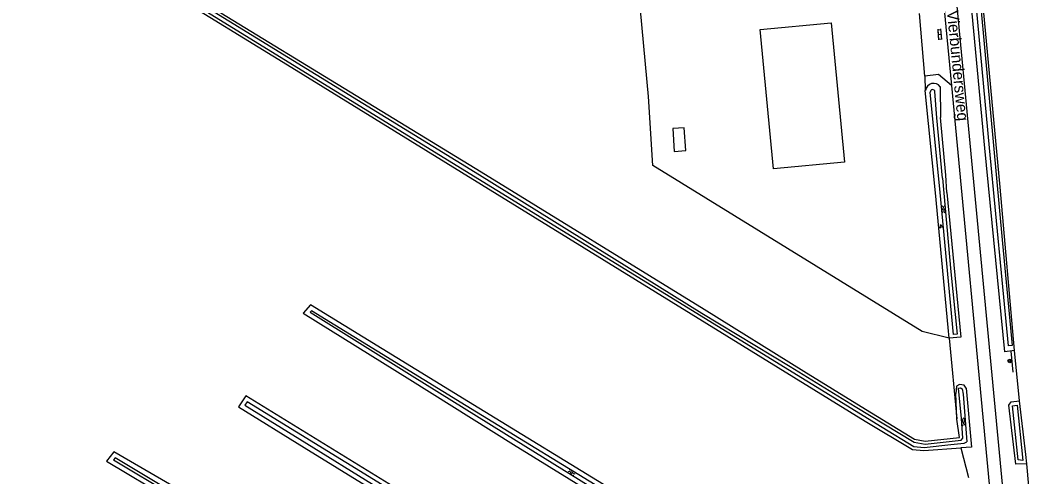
# Model space of a CAD drawing. Extents: x 124000 to 128010, y 398999 to 403000.
# Drawn here: x 124990.8 to 125210.5, y 402610.5 to 402709.9 of the extents above; entities that cross this region are included whole.
import ezdxf

# ---------------------------------------------------------------- set-up
doc = ezdxf.new("R2010")
doc.units = 0
for name, color, linetype in [('gg-anno-openbare ruimte label', 7, 'Continuous'), ('gg-bbg-bijgebouw', 7, 'Continuous'), ('gg-bbg-luifel en loopbrug', 7, 'Continuous'), ('gg-knt-bronhoudergrens', 7, 'Continuous'), ('gg-knt-verharding', 7, 'Continuous'), ('gg-kntw-bovenkant insteek waterloop', 7, 'Continuous'), ('gg-kntw-waterlijn', 7, 'Continuous'), ('gg-kwrk-duiker nz buis', 7, 'Continuous'), ('gt-grn-groengrens', 7, 'Continuous'), ('gt-symb-boom', 7, 'Continuous'), ('gt-symb-groenvak', 7, 'Continuous'), ('gt-symb-klinker verharding', 7, 'Continuous'), ('gt-symb-watersymbool', 7, 'Continuous'), ('gx-grn-maaiveld', 7, 'Continuous')]:
    doc.layers.add(name, color=color, linetype=linetype)

# ---------------------------------------------------------------- blocks, each defined once
blk = doc.blocks.new('gt0-WA')
at = {"layer": 'gt-symb-watersymbool'}
for centre, start, end in [((-0.32, 0.02), 28.0725, 151.9275), ((0.43, 0.42), 208.0725, 331.9275), ((-0.32, -0.43), 28.0725, 151.9275), ((0.43, -0.03), 208.0725, 331.9275)]:
    blk.add_arc(centre, 0.425, start, end, dxfattribs=at)
blk = doc.blocks.new('gt0-BOOM')
at = {"layer": 'gt-symb-boom'}
for radius in [0.4, 0.2]:
    blk.add_circle((0, 0), radius, dxfattribs=at)
blk = doc.blocks.new('gt0-GRVAK')
at = {"layer": 'gt-symb-groenvak'}
for p, q in [((-0.11, 0.19), (-0.23, 0.24)), ((-0.18, 0.15), (0.09, 0.15)), ((-0.09, 0.21), (-0.16, 0.32)), ((-0.05, 0.21), (-0.05, 0.39)), ((0, 0.21), (0.06, 0.32)), ((0.01, 0.19), (0.13, 0.24)), ((0.26, -0.05), (0.2, 0.06)), ((0.3, -0.05), (0.3, 0.13)), ((0.35, -0.05), (0.41, 0.06)), ((-0.25, -0.23), (-0.36, -0.18)), ((-0.32, -0.26), (-0.05, -0.26)), ((-0.23, -0.21), (-0.29, -0.1)), ((-0.18, -0.2), (-0.18, -0.02)), ((-0.14, -0.21), (-0.07, -0.1)), ((-0.12, -0.23), (0, -0.18)), ((0.24, -0.07), (0.12, -0.02)), ((0.17, -0.11), (0.44, -0.11)), ((0.37, -0.07), (0.49, -0.02))]:
    blk.add_line(p, q, dxfattribs=at)
blk = doc.blocks.new('gt0-KL1')
at = {"layer": 'gt-symb-klinker verharding'}
for p, q in [((-1.15, 0.3), (1.15, 0.3)), ((-1, -0.3), (-1, 0.3)), ((-0.5, 0.3), (-0.5, 0.45)), ((0, -0.3), (0, 0.3)), ((0.5, 0.3), (0.5, 0.45)), ((1, -0.3), (1, 0.3)), ((-1.15, -0.3), (1.15, -0.3)), ((-0.5, -0.45), (-0.5, -0.3)), ((0.5, -0.45), (0.5, -0.3))]:
    blk.add_line(p, q, dxfattribs=at)

msp = doc.modelspace()

# ---------------------------------------------------------------- linework, layer by layer
at = {"layer": 'gg-bbg-bijgebouw'}
msp.add_lwpolyline([(125152.02, 402707.81), (125167.45, 402709.28), (125170.34, 402678.94), (125154.91, 402677.48), (125152.02, 402707.81)], dxfattribs=at)
at = {"layer": 'gg-bbg-luifel en loopbrug'}
msp.add_lwpolyline([(125133.28, 402681.3), (125135.78, 402681.47), (125135.44, 402686.46), (125132.95, 402686.29), (125133.28, 402681.3)], dxfattribs=at)
at = {"layer": 'gg-knt-bronhoudergrens'}
msp.add_line((125195.66, 402616.78), (125197.35, 402610.36), dxfattribs=at)
msp.add_lwpolyline([(125193.17, 402640.62), (125187.28, 402642.09), (125128.65, 402678.26), (125127.64, 402693.25), (125125.92, 402712.04), (125124.2, 402730.83), (125123.14, 402742.6), (125131.88, 402759.07), (125138.89, 402771.97)], dxfattribs=at)
at = {"layer": 'gg-knt-verharding'}
for p, q in [((125191.84, 402714.49), (125193.63, 402695.61)), ((125187.84, 402697.66), (125186.68, 402711.34)), ((125193.63, 402695.61), (125201.86, 402608.85))]:
    msp.add_line(p, q, dxfattribs=at)
msp.add_lwpolyline([(125193.63, 402695.61), (125190.81, 402698.03), (125187.84, 402697.66)], dxfattribs=at)
at = {"layer": 'gg-kntw-bovenkant insteek waterloop'}
for p, q in [((125190.19, 402672.29), (125187.96, 402694.58)), ((125191.22, 402695.39), (125191.26, 402688.68)), ((125192.41, 402676.13), (125191.26, 402688.68)), ((125192.64, 402672.36), (125192.41, 402676.13)), ((125192.95, 402642.96), (125190.19, 402672.29)), ((125192.64, 402672.36), (125195.72, 402640.86)), ((125193.17, 402640.62), (125192.95, 402642.96)), ((125195.72, 402640.86), (125193.17, 402640.62)), ((125194.83, 402623.07), (125194.57, 402628.59)), ((125207.68, 402613.26), (125206.11, 402626.1))]:
    msp.add_line(p, q, dxfattribs=at)
for points in [[(124868.75, 402814.57), (124874.57, 402810.73), (124900.96, 402794.13), (124927.35, 402777.52), (124959.3, 402757.81), (125011.62, 402725.53), (125055.81, 402698.48), (125091.26, 402676.85), (125139.81, 402646.95), (125161.51, 402633.46), (125174.01, 402625.79), (125185.62, 402618.66), (125187.95, 402618.23), (125195.37, 402619.06)], [(124866.59, 402812.03), (124904.11, 402788.97), (124943, 402765.18), (125049.03, 402700.16), (125174.84, 402622.61), (125185.2, 402616.44), (125187.6, 402616.22), (125195.66, 402616.78)], [(125170.03, 402577.34), (125169.2, 402577.85), (125157.49, 402584.9), (125145.78, 402591.94), (125122.37, 402606.03), (125088.5, 402626.8), (125054.07, 402647.91), (125052.49, 402646.07), (125075.67, 402631.63), (125098.29, 402617.54), (125130.31, 402597.76), (125162.32, 402577.98), (125168.33, 402574.61)], [(125196.83, 402629.76), (125196.43, 402630.41), (125195.43, 402630.6), (125194.78, 402630.24), (125194.57, 402628.59)], [(125196.83, 402629.76), (125198.05, 402616.94), (125195.66, 402616.78)], [(125156.85, 402556.15), (125156.24, 402556.55), (125131.17, 402572.03), (125106.1, 402587.51), (125073.02, 402607.82), (125039.95, 402628.12), (125038.36, 402625.74), (125052.72, 402616.88), (125067.07, 402608.02), (125090.22, 402593.86), (125113.37, 402579.7), (125137.12, 402564.82), (125155.2, 402553.49)], [(125195.37, 402619.06), (125194.83, 402623.06), (125194.83, 402623.07)], [(125143.51, 402534.68), (125140.36, 402536.84), (125098.82, 402562.37), (125069.92, 402580.5), (125041.01, 402598.62), (125011.24, 402615.95), (125009.66, 402613.87), (125023.5, 402605.61), (125037.44, 402597.3), (125080.56, 402569.65), (125108.68, 402552.45), (125136.79, 402535.25), (125142.01, 402532.28)]]:
    msp.add_lwpolyline(points, dxfattribs=at)
msp.add_arc((125189.77, 402694.27), 1.83, 37.6399, 170.1339, dxfattribs=at)
at = {"layer": 'gg-kntw-waterlijn'}
for p, q in [((125191.22, 402672.39), (125189.04, 402694.21)), ((125194.13, 402641.48), (125191.22, 402672.39))]:
    msp.add_line(p, q, dxfattribs=at)
for points in [[(124868.09, 402813.8), (124874.03, 402809.89), (124900.43, 402793.28), (124926.82, 402777.2), (124958.95, 402757.41), (125011.23, 402725.15), (125055.29, 402698.01), (125090.88, 402676.18), (125139.29, 402646.1), (125158.56, 402634.46), (125172.66, 402625.82), (125185.56, 402618.03), (125187.9, 402617.57), (125195.75, 402618.43), (125196.14, 402618.92)], [(124867.22, 402812.77), (124905.12, 402789.4), (124943.3, 402765.95), (125060.89, 402693.62), (125178.59, 402621.31), (125185.46, 402617.09), (125187.73, 402616.85), (125193.54, 402617.5), (125196.41, 402617.81), (125196.97, 402618.11)], [(125191.73, 402675.51), (125190.44, 402688.6), (125190.06, 402694.31)], [(125191.73, 402675.51), (125193.49, 402655.1), (125194.89, 402641.55), (125194.13, 402641.48)], [(125168.94, 402576.84), (125168.68, 402577), (125156.98, 402584.04), (125145.27, 402591.08), (125121.85, 402605.18), (125087.98, 402625.95), (125054.28, 402646.62), (125054.01, 402646.3), (125076.2, 402632.48), (125098.82, 402618.39), (125130.83, 402598.61), (125163.19, 402579.11), (125168.42, 402575.99), (125168.94, 402576.84)], [(125196.14, 402618.92), (125195.82, 402623.18), (125195.17, 402629.75), (125195.61, 402629.86), (125196, 402629.65)], [(125196, 402629.65), (125196.19, 402628.46), (125196.97, 402618.11)], [(125155.7, 402555.71), (125130.64, 402571.18), (125105.57, 402586.66), (125072.5, 402606.96), (125040.25, 402626.77), (125039.77, 402626.05), (125053.24, 402617.73), (125067.59, 402608.87), (125090.74, 402594.71), (125113.9, 402580.55), (125137.65, 402565.67), (125155.09, 402554.74), (125155.7, 402555.71)], [(125206.94, 402625.94), (125207.94, 402626.06), (125209.22, 402614.06)], [(125209.22, 402614.06), (125208.21, 402614.15), (125206.94, 402625.94)], [(125142.49, 402534.32), (125139.81, 402536), (125097.87, 402561.52), (125068.7, 402579.4), (125040.31, 402597.34), (125011.5, 402614.64), (125011.13, 402614.15), (125024.02, 402606.47), (125037.96, 402598.05), (125081.37, 402570.64), (125106.41, 402555.37), (125137.66, 402536.11), (125141.97, 402533.47), (125142.49, 402534.32)]]:
    msp.add_lwpolyline(points, dxfattribs=at)
msp.add_arc((125189.55, 402694.24), 0.513, 7.5487, 183.7612, dxfattribs=at)
at = {"layer": 'gg-kwrk-duiker nz buis'}
msp.add_line((125206.61, 402637.85), (125207.02, 402633.29), dxfattribs=at)
at = {"layer": 'gt-grn-groengrens'}
for p, q in [((125187.84, 402697.66), (125187.96, 402694.58)), ((125193.17, 402640.62), (125194.83, 402623.07))]:
    msp.add_line(p, q, dxfattribs=at)
at = {"layer": 'gx-grn-maaiveld'}
for p, q in [((125208.45, 402627.03), (125207.39, 402637.94)), ((125210.04, 402613.32), (125207.68, 402613.26)), ((125210.5, 402608.43), (125210.04, 402613.32))]:
    msp.add_line(p, q, dxfattribs=at)
for points in [[(125180.97, 402859.94), (125181.02, 402859.16), (125181.21, 402856.85), (125182.07, 402847.42), (125183.96, 402827.3), (125185.97, 402807.03), (125187.6, 402788.72), (125204.69, 402608.89)], [(125207.39, 402637.94), (125205.24, 402637.69), (125200.95, 402681.99), (125194.54, 402750), (125191.42, 402785.84), (125189.65, 402802.35), (125187.84, 402822.56), (125185.92, 402841.82), (125186.46, 402842.31), (125187.33, 402842.6), (125187.94, 402842.58), (125188.4, 402842.44), (125188.81, 402842.07), (125189.06, 402841.51)], [(125206.88, 402639.07), (125206.04, 402638.99), (125201.96, 402682.09), (125195.59, 402750.1), (125190.15, 402808.56), (125188.96, 402821.39), (125187.26, 402838.39), (125187.07, 402841.44), (125187.56, 402841.68), (125188.32, 402841.59), (125188.26, 402839.73), (125189.63, 402825.45), (125196.15, 402755.34), (125204.78, 402661.28), (125206.88, 402639.07)], [(125207.39, 402637.94), (125204.25, 402673.49), (125193.9, 402784.34), (125190.16, 402826.05), (125189.06, 402841.51)], [(125206.11, 402626.1), (125206.66, 402626.81), (125208.45, 402627.03)], [(125210.04, 402613.32), (125209.86, 402615.32), (125208.45, 402627.03)]]:
    msp.add_lwpolyline(points, dxfattribs=at)

# ---------------------------------------------------------------- block references
at = {"layer": 'gt-symb-boom'}
msp.add_blockref('gt0-BOOM', (125206.34, 402635.72), dxfattribs=at)
at = {"layer": 'gt-symb-groenvak'}
msp.add_blockref('gt0-GRVAK', (125191.39, 402665), dxfattribs=at)
at = {"layer": 'gt-symb-klinker verharding', "rotation": -85.98782884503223}
msp.add_blockref('gt0-KL1', (125191.08, 402706.78), dxfattribs=at)
at = {"layer": 'gt-symb-watersymbool'}
for p, rotation in [((125191.93, 402668.74), -85.06501407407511), ((125196.2, 402622.39), 105.24507033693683), ((125110.88, 402611.42), -31.720060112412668)]:
    msp.add_blockref('gt0-WA', p, dxfattribs=dict(at, rotation=rotation))

# ---------------------------------------------------------------- texts
at = {"layer": 'gg-anno-openbare ruimte label'}
msp.add_text('Vierbundersweg', height=2.5, rotation=275.5, dxfattribs=at).set_placement((125192.66, 402711.87))

doc.saveas('drawing.dxf')
